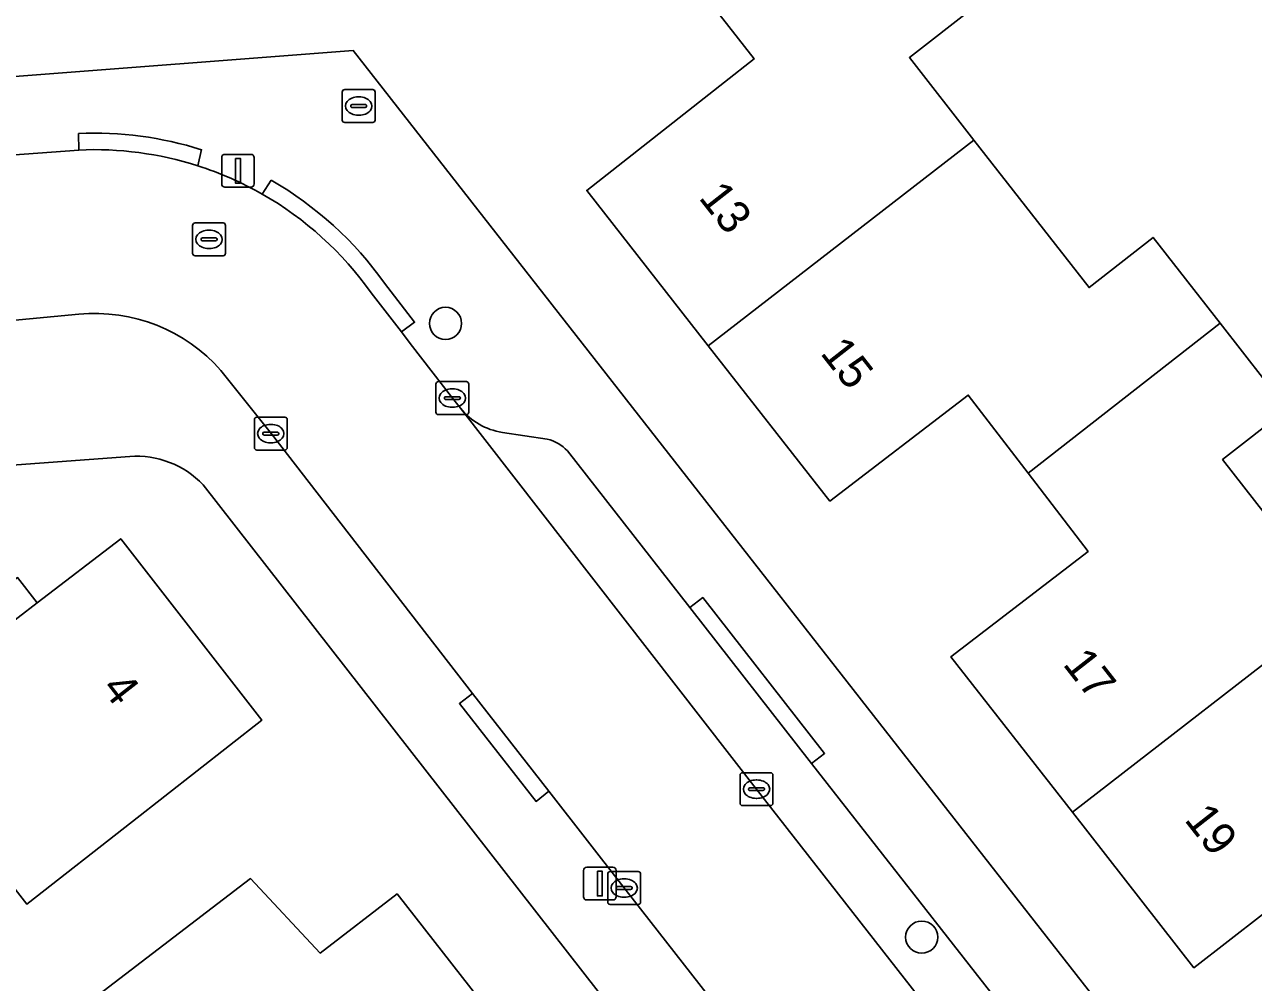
# Model space of a CAD drawing. Extents: x 157320 to 158835, y 386650 to 388491.
# Drawn here: x 158407.72 to 158445.09, y 387671.82 to 387700.94 of the extents above; entities that cross this region are included whole.
import ezdxf

# ---------------------------------------------------------------- set-up
doc = ezdxf.new("R2010")
doc.units = 0
for name, color, linetype in [('IMGEO_Boom', 7, 'Continuous'), ('IMGEO_Brandkraan', 7, 'Continuous'), ('IMGEO_Erf', 7, 'Continuous'), ('IMGEO_Kolk', 7, 'Continuous'), ('IMGEO_Lichtmast', 7, 'Continuous'), ('IMGEO_Pand', 7, 'Continuous'), ('IMGEO_Pand_nummerreeks', 7, 'Continuous'), ('IMGEO_Pand_overbouw', 7, 'Continuous'), ('IMGEO_Parkeervlak_open', 7, 'Continuous'), ('IMGEO_Rijbaan_lokaal_open', 7, 'Continuous'), ('IMGEO_Rioolput', 7, 'Continuous'), ('IMGEO_Voetpad_open', 7, 'Continuous')]:
    doc.layers.add(name, color=color, linetype=linetype)

msp = doc.modelspace()

# ---------------------------------------------------------------- linework, layer by layer
at = {"layer": 'IMGEO_Boom'}
for centre in [(158420.519, 387691.855), (158435.001, 387673.199)]:
    msp.add_circle(centre, 0.489, dxfattribs=at)
at = {"layer": 'IMGEO_Brandkraan'}
for p, q in [((158417.377, 387698.036), (158417.377, 387698.888)), ((158417.452, 387698.962), (158418.304, 387698.962)), ((158417.865, 387698.742), (158417.89, 387698.742)), ((158418.378, 387698.888), (158418.378, 387698.036)), ((158417.636, 387698.456), (158417.636, 387698.468)), ((158418.074, 387698.419), (158417.676, 387698.419)), ((158417.679, 387698.505), (158418.077, 387698.505)), ((158418.12, 387698.468), (158418.12, 387698.456)), ((158417.888, 387698.182), (158417.863, 387698.182)), ((158418.304, 387697.962), (158417.452, 387697.962))]:
    msp.add_line(p, q, dxfattribs=at)
for points in [[(158417.377, 387698.036), (158417.377, 387698.888)], [(158417.452, 387698.962), (158418.304, 387698.962)], [(158418.378, 387698.888), (158418.378, 387698.036)], [(158418.304, 387697.962), (158417.452, 387697.962)]]:
    msp.add_lwpolyline(points, dxfattribs=at)
for centre, radius, start, end in [((158417.454, 387698.886), 0.0765, 91.552, 178.448), ((158417.454, 387698.886), 0.0765, 91.552, 178.448), ((158418.302, 387698.886), 0.0765, 1.552, 88.448), ((158418.302, 387698.886), 0.0765, 1.552, 88.448), ((158417.676, 387698.465), 0.0403, 85.8775, 175.7526), ((158417.673, 387698.455), 0.0366, 178.938, 274.7102), ((158418.077, 387698.462), 0.043, 264.8664, 352.4533), ((158418.081, 387698.467), 0.0386, 1.7309, 96.639), ((158417.454, 387698.038), 0.0765, 181.552, 268.448), ((158417.454, 387698.038), 0.0765, 181.552, 268.448), ((158418.302, 387698.038), 0.0765, 271.552, 358.448), ((158418.302, 387698.038), 0.0765, 271.552, 358.448)]:
    msp.add_arc(centre, radius, start, end, dxfattribs=at)
for centre, major_axis, ratio, start_param, end_param in [((158417.864, 387698.462), (-0.387, 0.002), 0.722429, 4.712389, 7.853982), ((158417.889, 387698.462), (-0.39, 0.002), 0.717154, 1.570796, 4.712389)]:
    msp.add_ellipse(centre, major_axis=major_axis, ratio=ratio, start_param=start_param, end_param=end_param, dxfattribs=at)
at = {"layer": 'IMGEO_Erf'}
for points in [[(158458.069, 387653.359), (158462.203, 387656.605), (158460.356, 387658.956), (158458.507, 387661.31), (158454.366, 387658.058), (158450.658, 387662.8), (158446.956, 387667.535), (158451.127, 387670.777), (158449.289, 387673.142), (158447.45, 387675.508), (158443.279, 387672.266), (158439.584, 387676.993), (158435.887, 387681.723), (158440.061, 387684.925), (158438.235, 387687.305), (158436.416, 387689.677), (158432.21, 387686.451), (158428.511, 387691.175), (158424.813, 387695.899), (158429.007, 387699.192), (158429.9, 387699.893), (158428.066, 387702.251)], [(158436.591, 387701.471), (158434.627, 387699.936), (158436.587, 387697.428), (158440.09, 387692.945), (158442.038, 387694.468), (158444.076, 387691.86), (158446.114, 387689.252), (158444.15, 387687.717), (158447.65, 387683.238)], [(158374.563, 387696.832), (158417.71, 387700.15), (158436.706, 387675.883), (158455.702, 387651.616)], [(158410.914, 387687.808), (158393.458, 387686.522), (158347.37, 387683.007), (158347.562, 387679.856), (158400.164, 387612.4), (158406.364, 387604.45), (158433.352, 387604.648), (158433.346, 387604.526), (158460.027, 387604.748), (158459.89, 387624.979)], [(158458.555, 387628.679), (158442.982, 387648.693), (158413.143, 387686.951)]]:
    msp.add_lwpolyline(points, dxfattribs=at)
for points in [[(158393.564, 387679.097), (158393.539, 387679.471), (158393.206, 387684.459), (158403.886, 387685.209), (158405.77, 387682.781), (158406.36, 387682.021), (158408.104, 387683.359), (158410.643, 387685.306), (158414.935, 387679.795), (158410.998, 387676.714), (158407.786, 387674.2), (158404.91, 387677.892), (158403.632, 387676.896), (158401.457, 387679.689)], [(158405.035, 387659.109), (158400.904, 387664.51), (158410.617, 387671.939), (158414.588, 387674.976), (158416.709, 387672.714), (158419.043, 387674.513), (158425.441, 387666.328), (158421.518, 387663.23), (158420.01, 387662.039), (158419.899, 387661.146), (158414.828, 387661.778), (158414.952, 387662.77), (158413.031, 387665.225)]]:
    msp.add_lwpolyline(points, close=True, dxfattribs=at)
msp.add_arc((158411.119, 387685.014), 2.802, 43.7462, 94.1926, dxfattribs=at)
at = {"layer": 'IMGEO_Kolk'}
for p, q in [((158420.226, 387689.158), (158420.226, 387690.01)), ((158420.301, 387690.084), (158421.153, 387690.084)), ((158420.714, 387689.864), (158420.739, 387689.864)), ((158421.227, 387690.01), (158421.227, 387689.158)), ((158420.485, 387689.578), (158420.485, 387689.59)), ((158420.923, 387689.541), (158420.525, 387689.541)), ((158420.528, 387689.627), (158420.926, 387689.627)), ((158420.969, 387689.59), (158420.969, 387689.578)), ((158414.779, 387689.005), (158415.631, 387689.005)), ((158421.153, 387689.084), (158420.301, 387689.084)), ((158420.737, 387689.304), (158420.712, 387689.304)), ((158414.704, 387688.079), (158414.704, 387688.931)), ((158415.192, 387688.785), (158415.217, 387688.785)), ((158415.705, 387688.931), (158415.705, 387688.079)), ((158414.963, 387688.499), (158414.963, 387688.511)), ((158415.401, 387688.462), (158415.003, 387688.462)), ((158415.006, 387688.548), (158415.404, 387688.548)), ((158415.447, 387688.511), (158415.447, 387688.499)), ((158415.631, 387688.005), (158414.779, 387688.005)), ((158415.215, 387688.225), (158415.19, 387688.225)), ((158429.551, 387678.196), (158430.403, 387678.196)), ((158429.476, 387677.27), (158429.476, 387678.122)), ((158429.964, 387677.976), (158429.989, 387677.976)), ((158430.477, 387678.122), (158430.477, 387677.27)), ((158429.735, 387677.69), (158429.735, 387677.702)), ((158430.173, 387677.653), (158429.775, 387677.653)), ((158429.778, 387677.739), (158430.176, 387677.739)), ((158429.987, 387677.416), (158429.962, 387677.416)), ((158430.219, 387677.702), (158430.219, 387677.69)), ((158430.403, 387677.196), (158429.551, 387677.196)), ((158425.526, 387675.19), (158426.378, 387675.19)), ((158425.451, 387674.264), (158425.451, 387675.116)), ((158425.939, 387674.97), (158425.964, 387674.97)), ((158426.452, 387675.116), (158426.452, 387674.264)), ((158425.71, 387674.684), (158425.71, 387674.696)), ((158426.148, 387674.647), (158425.75, 387674.647)), ((158425.753, 387674.733), (158426.151, 387674.733)), ((158426.194, 387674.696), (158426.194, 387674.684)), ((158426.378, 387674.19), (158425.526, 387674.19)), ((158425.962, 387674.41), (158425.937, 387674.41))]:
    msp.add_line(p, q, dxfattribs=at)
for points in [[(158420.226, 387689.158), (158420.226, 387690.01)], [(158420.301, 387690.084), (158421.153, 387690.084)], [(158421.227, 387690.01), (158421.227, 387689.158)], [(158414.779, 387689.005), (158415.631, 387689.005)], [(158421.153, 387689.084), (158420.301, 387689.084)], [(158414.704, 387688.079), (158414.704, 387688.931)], [(158415.705, 387688.931), (158415.705, 387688.079)], [(158415.631, 387688.005), (158414.779, 387688.005)], [(158429.551, 387678.196), (158430.403, 387678.196)], [(158429.476, 387677.27), (158429.476, 387678.122)], [(158430.477, 387678.122), (158430.477, 387677.27)], [(158430.403, 387677.196), (158429.551, 387677.196)], [(158425.526, 387675.19), (158426.378, 387675.19)], [(158425.451, 387674.264), (158425.451, 387675.116)], [(158426.452, 387675.116), (158426.452, 387674.264)], [(158426.378, 387674.19), (158425.526, 387674.19)]]:
    msp.add_lwpolyline(points, dxfattribs=at)
for centre, radius, start, end in [((158420.303, 387690.008), 0.0765, 91.552, 178.448), ((158420.303, 387690.008), 0.0765, 91.552, 178.448), ((158421.151, 387690.008), 0.0765, 1.552, 88.448), ((158421.151, 387690.008), 0.0765, 1.552, 88.448), ((158420.525, 387689.587), 0.0403, 85.8775, 175.7526), ((158420.522, 387689.577), 0.0366, 178.938, 274.7102), ((158420.926, 387689.584), 0.043, 264.8664, 352.4533), ((158420.93, 387689.589), 0.0386, 1.7309, 96.639), ((158414.781, 387688.929), 0.0765, 91.552, 178.448), ((158414.781, 387688.929), 0.0765, 91.552, 178.448), ((158415.629, 387688.929), 0.0765, 1.552, 88.448), ((158415.629, 387688.929), 0.0765, 1.552, 88.448), ((158420.303, 387689.16), 0.0765, 181.552, 268.448), ((158420.303, 387689.16), 0.0765, 181.552, 268.448), ((158421.151, 387689.16), 0.0765, 271.552, 358.448), ((158421.151, 387689.16), 0.0765, 271.552, 358.448), ((158415.003, 387688.508), 0.0403, 85.8775, 175.7526), ((158415, 387688.498), 0.0366, 178.938, 274.7102), ((158415.404, 387688.505), 0.043, 264.8664, 352.4533), ((158415.408, 387688.51), 0.0386, 1.7309, 96.639), ((158414.781, 387688.081), 0.0765, 181.552, 268.448), ((158414.781, 387688.081), 0.0765, 181.552, 268.448), ((158415.629, 387688.081), 0.0765, 271.552, 358.448), ((158415.629, 387688.081), 0.0765, 271.552, 358.448), ((158429.553, 387678.12), 0.0765, 91.552, 178.448), ((158429.553, 387678.12), 0.0765, 91.552, 178.448), ((158430.401, 387678.12), 0.0765, 1.552, 88.448), ((158430.401, 387678.12), 0.0765, 1.552, 88.448), ((158429.775, 387677.699), 0.0403, 85.8775, 175.7526), ((158429.772, 387677.689), 0.0366, 178.938, 274.7102), ((158430.176, 387677.696), 0.043, 264.8664, 352.4533), ((158430.18, 387677.701), 0.0386, 1.7309, 96.639), ((158429.553, 387677.272), 0.0765, 181.552, 268.448), ((158429.553, 387677.272), 0.0765, 181.552, 268.448), ((158430.401, 387677.272), 0.0765, 271.552, 358.448), ((158430.401, 387677.272), 0.0765, 271.552, 358.448), ((158425.528, 387675.114), 0.0765, 91.552, 178.448), ((158425.528, 387675.114), 0.0765, 91.552, 178.448), ((158426.376, 387675.114), 0.0765, 1.552, 88.448), ((158426.376, 387675.114), 0.0765, 1.552, 88.448), ((158425.75, 387674.693), 0.0403, 85.8775, 175.7526), ((158425.747, 387674.683), 0.0366, 178.938, 274.7102), ((158426.151, 387674.69), 0.043, 264.8664, 352.4533), ((158426.155, 387674.695), 0.0386, 1.7309, 96.639), ((158425.528, 387674.266), 0.0765, 181.552, 268.448), ((158425.528, 387674.266), 0.0765, 181.552, 268.448), ((158426.376, 387674.266), 0.0765, 271.552, 358.448), ((158426.376, 387674.266), 0.0765, 271.552, 358.448)]:
    msp.add_arc(centre, radius, start, end, dxfattribs=at)
for centre, major_axis, ratio, start_param, end_param in [((158420.713, 387689.584), (-0.387, 0.002), 0.722429, 4.712389, 7.853982), ((158420.738, 387689.584), (-0.39, 0.002), 0.717154, 1.570796, 4.712389), ((158415.191, 387688.505), (-0.387, 0.002), 0.722429, 4.712389, 7.853982), ((158415.216, 387688.505), (-0.39, 0.002), 0.717154, 1.570796, 4.712389), ((158429.963, 387677.696), (-0.387, 0.002), 0.722429, 4.712389, 7.853982), ((158429.988, 387677.696), (-0.39, 0.002), 0.717154, 1.570796, 4.712389), ((158425.938, 387674.69), (-0.387, 0.002), 0.722429, 4.712389, 7.853982), ((158425.963, 387674.69), (-0.39, 0.002), 0.717154, 1.570796, 4.712389)]:
    msp.add_ellipse(centre, major_axis=major_axis, ratio=ratio, start_param=start_param, end_param=end_param, dxfattribs=at)
at = {"layer": 'IMGEO_Lichtmast'}
for p, q in [((158413.711, 387696.094), (158413.711, 387696.894)), ((158413.711, 387696.894), (158413.711, 387696.094)), ((158413.811, 387696.994), (158414.601, 387696.994)), ((158414.601, 387696.994), (158413.811, 387696.994)), ((158414.701, 387696.894), (158414.701, 387696.094)), ((158414.701, 387696.094), (158414.701, 387696.894)), ((158414.601, 387695.994), (158413.811, 387695.994)), ((158413.811, 387695.994), (158414.601, 387695.994)), ((158424.717, 387674.427), (158424.717, 387675.227)), ((158424.717, 387675.227), (158424.717, 387674.427)), ((158424.817, 387675.327), (158425.607, 387675.327)), ((158425.607, 387675.327), (158424.817, 387675.327)), ((158425.707, 387675.227), (158425.707, 387674.427)), ((158425.707, 387674.427), (158425.707, 387675.227)), ((158425.607, 387674.327), (158424.817, 387674.327)), ((158424.817, 387674.327), (158425.607, 387674.327))]:
    msp.add_line(p, q, dxfattribs=at)
for points in [[(158414.131, 387696.869), (158414.281, 387696.869), (158414.281, 387696.119), (158414.131, 387696.119), (158414.131, 387696.869)], [(158425.137, 387675.202), (158425.287, 387675.202), (158425.287, 387674.452), (158425.137, 387674.452), (158425.137, 387675.202)]]:
    msp.add_lwpolyline(points, dxfattribs=at)
for centre, start, end in [((158413.811, 387696.894), 90, 180), ((158413.811, 387696.894), 90, 180), ((158414.601, 387696.894), 0, 90), ((158414.601, 387696.894), 360, 90), ((158413.811, 387696.094), 180, 270), ((158413.811, 387696.094), 180, 270), ((158414.601, 387696.094), 270, 0), ((158414.601, 387696.094), 270, 0), ((158424.817, 387675.227), 90, 180), ((158424.817, 387675.227), 90, 180), ((158425.607, 387675.227), 0, 90), ((158425.607, 387675.227), 360, 90), ((158424.817, 387674.427), 180, 270), ((158424.817, 387674.427), 180, 270), ((158425.607, 387674.427), 270, 0), ((158425.607, 387674.427), 270, 0)]:
    msp.add_arc(centre, 0.1, start, end, dxfattribs=at)
at = {"layer": 'IMGEO_Pand'}
for points in [[(158428.511, 387691.175), (158436.587, 387697.428), (158434.627, 387699.936), (158436.591, 387701.471), (158432.988, 387706.082), (158428.066, 387702.251), (158429.9, 387699.893), (158429.007, 387699.192), (158424.813, 387695.899)], [(158428.511, 387691.175), (158432.21, 387686.451), (158436.416, 387689.677), (158438.235, 387687.305), (158444.076, 387691.86), (158442.038, 387694.468), (158440.09, 387692.945), (158436.587, 387697.428)], [(158439.584, 387676.993), (158447.65, 387683.238), (158444.15, 387687.717), (158446.114, 387689.252), (158444.076, 387691.86), (158438.235, 387687.305), (158440.061, 387684.925), (158435.887, 387681.723)], [(158403.886, 387685.209), (158393.206, 387684.459), (158393.539, 387679.471), (158393.564, 387679.097), (158401.457, 387679.689), (158403.632, 387676.896), (158404.91, 387677.892), (158407.786, 387674.2), (158410.998, 387676.714), (158414.935, 387679.795), (158410.643, 387685.306), (158408.104, 387683.359), (158406.36, 387682.021), (158405.77, 387682.781)], [(158455.144, 387677.697), (158456.817, 387678.998), (158454.702, 387681.704), (158454.034, 387681.185), (158450.628, 387685.543), (158447.65, 387683.238), (158439.584, 387676.993), (158443.279, 387672.266), (158447.45, 387675.508), (158449.289, 387673.142)], [(158410.617, 387671.939), (158400.904, 387664.51), (158405.035, 387659.109), (158413.031, 387665.225), (158414.952, 387662.77), (158414.828, 387661.778), (158419.899, 387661.146), (158420.01, 387662.039), (158421.518, 387663.23), (158425.441, 387666.328), (158419.043, 387674.513), (158416.709, 387672.714), (158414.588, 387674.976)]]:
    msp.add_lwpolyline(points, close=True, dxfattribs=at)
at = {"layer": 'IMGEO_Pand_overbouw'}
msp.add_lwpolyline([(158405.77, 387682.781), (158406.36, 387682.021), (158408.104, 387683.359), (158407.502, 387684.129)], close=True, dxfattribs=at)
at = {"layer": 'IMGEO_Parkeervlak_open'}
for points in [[(158420.971, 387689.275), (158429.962, 387677.711), (158441.475, 387662.993), (158452.139, 387649.318), (158457.824, 387642.002)], [(158423.61, 387688.337), (158422.247, 387688.542)], [(158457.541, 387645.319), (158453.857, 387649.996), (158450.171, 387654.757), (158442.71, 387664.114), (158439.078, 387668.995), (158431.652, 387678.476), (158427.949, 387683.215), (158424.224, 387687.976)]]:
    msp.add_lwpolyline(points, dxfattribs=at)
for centre, radius, start, end in [((158422.552, 387690.55), 2.031, 218.8806, 261.3688), ((158423.348, 387687.189), 1.178, 41.9447, 77.1487)]:
    msp.add_arc(centre, radius, start, end, dxfattribs=at)
at = {"layer": 'IMGEO_Rijbaan_lokaal_open'}
for points in [[(158409.364, 387697.125), (158404.091, 387696.739)], [(158464.313, 387633.704), (158463.576, 387634.578), (158459.872, 387639.346), (158458.04, 387641.724), (158457.824, 387642.002), (158452.139, 387649.318), (158441.475, 387662.993), (158429.962, 387677.711), (158420.971, 387689.275), (158420.769, 387689.527), (158419.447, 387691.239), (158419.178, 387691.599), (158418.254, 387692.788)], [(158406.351, 387691.855), (158409.369, 387692.133)], [(158413.686, 387690.419), (158415.226, 387688.496), (158421.334, 387680.607), (158423.664, 387677.632), (158425.938, 387674.706), (158433.755, 387664.703), (158436.061, 387661.747), (158436.669, 387660.939), (158445.32, 387649.772), (158447.636, 387646.838), (158456.393, 387635.552), (158457.79, 387633.818), (158460.118, 387630.863), (158460.655, 387630.202)]]:
    msp.add_lwpolyline(points, dxfattribs=at)
for centre, radius, start, end in [((158409.834, 387686.758), 10.378, 72.3295, 92.5952), ((158409.823, 387686.785), 10.355, 60.3784, 72.2247), ((158409.801, 387686.779), 10.372, 35.4069, 60.2889), ((158409.863, 387687.083), 5.074, 41.1074, 95.5829)]:
    msp.add_arc(centre, radius, start, end, dxfattribs=at)
at = {"layer": 'IMGEO_Rioolput'}
for p, q in [((158412.826, 387693.983), (158412.826, 387694.835)), ((158412.901, 387694.909), (158413.753, 387694.909)), ((158413.314, 387694.689), (158413.339, 387694.689)), ((158413.827, 387694.835), (158413.827, 387693.983)), ((158413.085, 387694.403), (158413.085, 387694.415)), ((158413.523, 387694.366), (158413.125, 387694.366)), ((158413.128, 387694.452), (158413.526, 387694.452)), ((158413.569, 387694.415), (158413.569, 387694.403)), ((158413.753, 387693.909), (158412.901, 387693.909)), ((158413.337, 387694.129), (158413.312, 387694.129))]:
    msp.add_line(p, q, dxfattribs=at)
for points in [[(158412.826, 387693.983), (158412.826, 387694.835)], [(158412.901, 387694.909), (158413.753, 387694.909)], [(158413.827, 387694.835), (158413.827, 387693.983)], [(158413.753, 387693.909), (158412.901, 387693.909)]]:
    msp.add_lwpolyline(points, dxfattribs=at)
for centre, radius, start, end in [((158412.903, 387694.833), 0.0765, 91.552, 178.448), ((158412.903, 387694.833), 0.0765, 91.552, 178.448), ((158413.751, 387694.833), 0.0765, 1.552, 88.448), ((158413.751, 387694.833), 0.0765, 1.552, 88.448), ((158413.125, 387694.412), 0.0403, 85.8775, 175.7526), ((158413.122, 387694.402), 0.0366, 178.938, 274.7102), ((158413.526, 387694.409), 0.043, 264.8664, 352.4533), ((158413.53, 387694.414), 0.0386, 1.7309, 96.639), ((158412.903, 387693.985), 0.0765, 181.552, 268.448), ((158412.903, 387693.985), 0.0765, 181.552, 268.448), ((158413.751, 387693.985), 0.0765, 271.552, 358.448), ((158413.751, 387693.985), 0.0765, 271.552, 358.448)]:
    msp.add_arc(centre, radius, start, end, dxfattribs=at)
for centre, major_axis, ratio, start_param, end_param in [((158413.313, 387694.409), (-0.387, 0.002), 0.722429, 4.712389, 7.853982), ((158413.338, 387694.409), (-0.39, 0.002), 0.717154, 1.570796, 4.712389)]:
    msp.add_ellipse(centre, major_axis=major_axis, ratio=ratio, start_param=start_param, end_param=end_param, dxfattribs=at)
at = {"layer": 'IMGEO_Voetpad_open'}
for points in [[(158466.885, 387628.843), (158467.364, 387628.986), (158467.803, 387627.095), (158467.991, 387625.164), (158468.024, 387622.162), (158467.525, 387622.144), (158467.618, 387613.896), (158467.661, 387610.663), (158468.16, 387610.664), (158468.17, 387606.871), (158467.671, 387606.87), (158467.718, 387604.956), (158470.083, 387604.922), (158469.838, 387633.4), (158455.702, 387651.616), (158436.706, 387675.883), (158417.71, 387700.15), (158374.563, 387696.832)], [(158363.967, 387694.188), (158364.005, 387693.68), (158368.478, 387694.022), (158370.307, 387694.161), (158370.269, 387694.664), (158374.028, 387694.948), (158374.066, 387694.448), (158378.301, 387694.77), (158378.263, 387695.268), (158382.004, 387695.557), (158382.042, 387695.059), (158388.891, 387695.589), (158388.853, 387696.087), (158392.595, 387696.378), (158392.633, 387695.88), (158399.364, 387696.379), (158399.327, 387696.877), (158403.15, 387697.168), (158403.187, 387696.67), (158404.091, 387696.739), (158409.364, 387697.125), (158409.355, 387697.625)], [(158409.355, 387697.625), (158409.364, 387697.125)], [(158412.984, 387696.646), (158413.095, 387697.136)], [(158413.095, 387697.136), (158412.984, 387696.646)], [(158415.217, 387696.206), (158414.941, 387695.787)], [(158414.941, 387695.787), (158415.217, 387696.206)], [(158418.254, 387692.788), (158419.178, 387691.599), (158419.577, 387691.889), (158418.662, 387693.077)], [(158418.662, 387693.077), (158419.577, 387691.889), (158419.178, 387691.599), (158419.447, 387691.239), (158420.769, 387689.527), (158420.971, 387689.275)], [(158409.369, 387692.133), (158406.351, 387691.855), (158406.22, 387691.846)], [(158460.655, 387630.202), (158460.118, 387630.863), (158459.726, 387630.554), (158457.398, 387633.509), (158457.79, 387633.818), (158456.393, 387635.552), (158447.636, 387646.838), (158447.244, 387646.529), (158444.928, 387649.463), (158445.32, 387649.772), (158436.669, 387660.939), (158436.061, 387661.747), (158435.667, 387661.44), (158433.361, 387664.396), (158433.755, 387664.703), (158425.938, 387674.706), (158423.664, 387677.632), (158423.271, 387677.324), (158420.941, 387680.299), (158421.334, 387680.607), (158415.226, 387688.496), (158413.686, 387690.419)], [(158422.247, 387688.542), (158423.61, 387688.337)], [(158424.224, 387687.976), (158427.949, 387683.215), (158428.342, 387683.522), (158432.045, 387678.783), (158431.652, 387678.476), (158439.078, 387668.995), (158439.479, 387669.293), (158443.111, 387664.412), (158442.71, 387664.114), (158450.171, 387654.757), (158450.566, 387655.063), (158454.252, 387650.302), (158453.857, 387649.996), (158457.541, 387645.319)], [(158393.458, 387686.522), (158410.914, 387687.808)], [(158413.143, 387686.951), (158442.982, 387648.693), (158458.555, 387628.679)]]:
    msp.add_lwpolyline(points, dxfattribs=at)
for points in [[(158427.949, 387683.215), (158431.652, 387678.476), (158432.045, 387678.783), (158428.342, 387683.522)], [(158423.664, 387677.632), (158421.334, 387680.607), (158420.941, 387680.299), (158423.271, 387677.324)]]:
    msp.add_lwpolyline(points, close=True, dxfattribs=at)
for centre, radius, start, end in [((158409.847, 387686.838), 10.798, 72.4926, 92.6093), ((158409.847, 387686.838), 10.798, 72.4926, 92.6093), ((158409.834, 387686.758), 10.378, 72.3295, 92.5952), ((158409.823, 387686.785), 10.355, 60.3784, 72.2247), ((158409.842, 387686.827), 10.81, 35.3207, 60.1833), ((158409.842, 387686.827), 10.81, 35.3207, 60.1833), ((158409.801, 387686.779), 10.372, 35.4069, 60.2889), ((158409.863, 387687.083), 5.074, 41.1074, 95.5829), ((158422.552, 387690.55), 2.031, 218.8806, 261.3688), ((158423.348, 387687.189), 1.178, 41.9447, 77.1487), ((158411.119, 387685.014), 2.802, 43.7462, 94.1926)]:
    msp.add_arc(centre, radius, start, end, dxfattribs=at)

# ---------------------------------------------------------------- texts
at = {"layer": 'IMGEO_Pand_nummerreeks'}
for s, rotation, p in [('13', 308.058, (158428.194, 387695.67)), ('15', 308.058, (158431.892, 387690.946)), ('17', 308.0127, (158439.268, 387681.49)), ('4', 307.9117, (158410.032, 387680.753)), ('19', 308.0155, (158442.964, 387676.762))]:
    msp.add_text(s, height=1, rotation=rotation, dxfattribs=at).set_placement(p)

doc.saveas('drawing.dxf')
